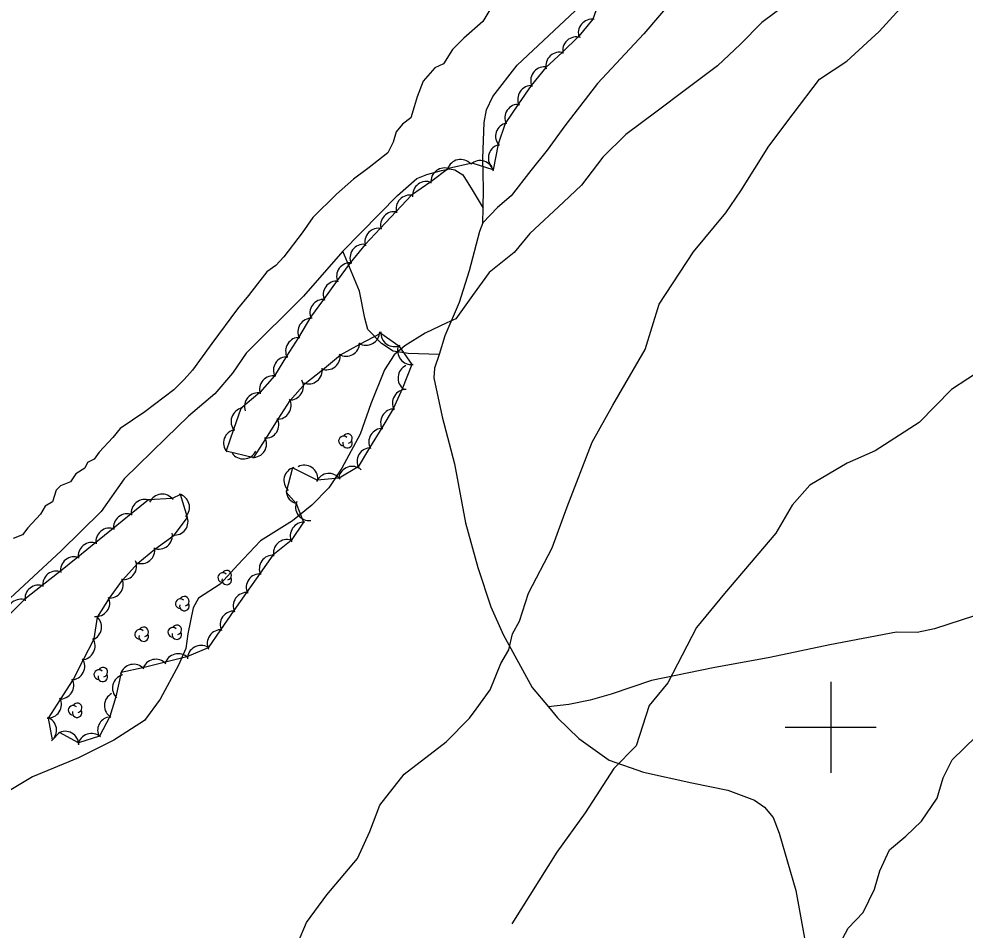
# Model space of a CAD drawing. Extents: x 643342 to 646936, y 5873857 to 5876103.
# Drawn here: x 644221.6 to 644429.5, y 5875355.4 to 5875555.8 of the extents above; entities that cross this region are included whole.
import ezdxf

# ---------------------------------------------------------------- set-up
doc = ezdxf.new("R2010")
doc.units = 0
for name, color, linetype in [('Niveau 2', 7, 'Continuous'), ('Niveau 22', 7, 'Continuous'), ('Niveau 4', 7, 'Continuous'), ('Niveau 44', 7, 'Continuous'), ('Niveau 61', 7, 'Continuous')]:
    doc.layers.add(name, color=color, linetype=linetype)

msp = doc.modelspace()

# ---------------------------------------------------------------- linework, layer by layer
at = {"layer": 'Niveau 2'}
for points in [[(644390.86, 5875559.42), (644384.85, 5875554.98), (644380.17, 5875550.18), (644375.13, 5875545.41), (644368.06, 5875540.16), (644361.89, 5875535.46), (644354.94, 5875530.33), (644349.91, 5875525.32), (644345.23, 5875519.16), (644341.27, 5875515.43), (644333.88, 5875508.54), (644330.42, 5875504.38), (644324.92, 5875499.97), (644321.25, 5875494.96), (644317.59, 5875489.83), (644315.61, 5875488.94), (644310.85, 5875486.67), (644306.39, 5875483.84), (644304.03, 5875481.91), (644301.91, 5875478.57), (644298.93, 5875471.14), (644296.6, 5875464.47), (644292.56, 5875456.99), (644289.71, 5875452.64), (644285.98, 5875448.81), (644281.68, 5875445.39), (644274.7, 5875440.96), (644269.68, 5875435.7), (644265.81, 5875431.49), (644261.07, 5875428.38), (644259.84, 5875426.26), (644258.71, 5875420.52), (644258.24, 5875417.28), (644256.68, 5875413.64), (644252.64, 5875406.15), (644249.16, 5875401.44), (644242.4, 5875397.14), (644234.64, 5875393.28), (644224.54, 5875389.08), (644217.18, 5875384.66)], [(644282.82, 5875352.38), (644284.75, 5875357.06), (644289.27, 5875363.16), (644295.98, 5875371.13), (644298.68, 5875377.06), (644300.91, 5875382.89), (644306.25, 5875389.66), (644315.51, 5875396.78), (644320.64, 5875401.99), (644322.05, 5875403.95), (644325.14, 5875408.2), (644327.49, 5875414.04), (644329.27, 5875417.04), (644330.07, 5875420.55), (644331.59, 5875423.29), (644333.55, 5875429.5), (644338.76, 5875439.44), (644342.05, 5875448.49), (644347.57, 5875462.71), (644352.13, 5875470.81), (644359.25, 5875483.04), (644362.33, 5875493.01), (644369.86, 5875504.56), (644376.96, 5875513.12), (644380.28, 5875517.91), (644386.43, 5875527.79), (644391.77, 5875534.89), (644397.54, 5875542.49), (644403.53, 5875546.46), (644410.68, 5875553.01), (644416.77, 5875559.69)], [(644433.77, 5875478.96), (644426.57, 5875474.29), (644419.43, 5875467.03), (644409.79, 5875460.78), (644403.64, 5875458.04), (644395.39, 5875453.21), (644391.5, 5875448.84), (644387.96, 5875442.67), (644376.66, 5875429.42), (644370.53, 5875421.89), (644364.24, 5875409.75), (644360.11, 5875404.76), (644357.28, 5875395.88), (644352.33, 5875390.93), (644346.05, 5875381.14), (644339.78, 5875372.52), (644329.91, 5875356.79)], [(644409.62, 5875364.39), (644410.77, 5875368.45), (644412.93, 5875373.07), (644416.53, 5875376.06), (644419.98, 5875379.32), (644423.44, 5875384.42), (644424.72, 5875388.89), (644426.7, 5875392.85), (644431.98, 5875397.93)], [(644402.7, 5875353.61), (644403.84, 5875355.84), (644407.16, 5875359.27), (644409.62, 5875364.39)]]:
    msp.add_lwpolyline(points, dxfattribs=at)
at = {"layer": 'Niveau 22'}
for points in [[(644366.26, 5875561.09), (644358.92, 5875552.5), (644348.72, 5875541.52), (644341.55, 5875532.23), (644337.67, 5875526.9), (644334.07, 5875522.43), (644329.74, 5875516.83), (644326.78, 5875514.31), (644323.55, 5875510.94), (644322.79, 5875508.97), (644320.51, 5875500.36), (644318.32, 5875493.41), (644315.22, 5875486.03), (644313.91, 5875481.99), (644312.92, 5875478.95), (644312.77, 5875476.81), (644314.62, 5875468.22), (644317.35, 5875457.94), (644319.73, 5875444.91), (644322.41, 5875435.1), (644325.33, 5875426.49), (644328.03, 5875420.35), (644334.41, 5875408.76), (644337.97, 5875404.48), (644339.98, 5875402.06), (644344.65, 5875397.53), (644351.34, 5875392.72), (644358.88, 5875390.11), (644369.45, 5875387.78), (644377.37, 5875386.16), (644383.22, 5875383.99), (644385.48, 5875382.43), (644387.34, 5875380.12), (644388.71, 5875376.71), (644392.35, 5875364.08), (644394.26, 5875353.64)], [(644323.55, 5875510.94), (644323.62, 5875514.15), (644323.7, 5875518.29), (644323.55, 5875525.03), (644323.87, 5875532.99), (644324.33, 5875535.76), (644325.71, 5875538.72), (644331.1, 5875545.61), (644343.82, 5875557.53)], [(644313.91, 5875481.99), (644307.16, 5875482.2), (644303.8, 5875482.72), (644301.28, 5875484.38), (644298.28, 5875487.42), (644297.57, 5875489.97), (644296.43, 5875495.9), (644292.78, 5875504.69), (644304.78, 5875516.92), (644309.05, 5875520.63), (644311.22, 5875521.54), (644314.45, 5875522.42), (644316.18, 5875522.82), (644317.39, 5875522.57), (644319.15, 5875521.43), (644321.22, 5875518.18), (644323.62, 5875514.15)], [(644292.78, 5875504.69), (644284.11, 5875494.77), (644271.53, 5875482.24), (644268.51, 5875477.82), (644264.66, 5875473.31), (644258.84, 5875468.39), (644253.83, 5875463.55), (644244.7, 5875454.64), (644239.68, 5875447.42), (644230.87, 5875438.78), (644216.55, 5875425.59)], [(644431.62, 5875424.46), (644422.84, 5875421.65), (644419.04, 5875420.83), (644414.45, 5875420.88), (644399.79, 5875418.11), (644386.64, 5875415.36), (644374.16, 5875413.03), (644360.65, 5875410.24), (644351.74, 5875407.29), (644347.16, 5875405.93), (644342.41, 5875405.01), (644337.97, 5875404.48)]]:
    msp.add_lwpolyline(points, dxfattribs=at)
at = {"layer": 'Niveau 4'}
for points in [[(644325.77, 5875558.82), (644323.51, 5875555.18), (644319.36, 5875551.49), (644316.87, 5875549.01), (644314.91, 5875545.87), (644312.98, 5875544.99), (644310.42, 5875542.03), (644309.08, 5875538.59), (644308.45, 5875536.4), (644307.73, 5875533.97), (644305.85, 5875532.61), (644304.46, 5875530.94), (644303.85, 5875528.64), (644302.65, 5875526.27), (644298.56, 5875523.06), (644295.13, 5875520.5), (644291.41, 5875517.19), (644286.2, 5875512.1), (644283.8, 5875508.68), (644279.78, 5875503.45), (644278.06, 5875501.51), (644276.06, 5875500.15), (644274.05, 5875497.47), (644272.04, 5875494.92), (644269.59, 5875491.97), (644264.01, 5875484.34), (644259.7, 5875478.49), (644257.87, 5875476.43), (644255.59, 5875474.2), (644249.28, 5875469.35), (644243.81, 5875465.65), (644242.21, 5875463.72)], [(644242.21, 5875463.72), (644239.19, 5875460.48), (644238.15, 5875458.96), (644236.67, 5875458.23), (644236.08, 5875456.99), (644234.06, 5875455.73), (644232.91, 5875453.97), (644230.75, 5875453.05), (644229.76, 5875452.13), (644228.93, 5875449.56), (644227.36, 5875448.59), (644226.34, 5875446.83), (644223.53, 5875443.84), (644222.36, 5875442.31), (644220.3, 5875441.53)]]:
    msp.add_lwpolyline(points, dxfattribs=at)
at = {"layer": 'Niveau 44'}
for points in [[(644349.47, 5875560.66), (644347.73, 5875555.69), (644344.63, 5875551.95), (644341, 5875548.37), (644337.41, 5875545.1), (644334.15, 5875541.08), (644331.39, 5875537.09), (644328.44, 5875532.78), (644326.91, 5875528.18), (644325.81, 5875522.56)], [(644325.81, 5875522.56), (644321.17, 5875524.01), (644316.03, 5875522.84), (644312.12, 5875519.95), (644307.85, 5875516.97), (644304.52, 5875513.43), (644301, 5875509.69), (644297.68, 5875506.15), (644294.4, 5875502.15), (644291.55, 5875498.22), (644288.52, 5875494.06), (644285.67, 5875490.13), (644283.01, 5875485.7), (644280.41, 5875481.6), (644277.73, 5875477.25), (644274.53, 5875473.6), (644270.32, 5875470.09), (644268.73, 5875465.5), (644267.1, 5875460.78), (644273.19, 5875459.33), (644275.81, 5875463.42), (644278.59, 5875467.75), (644281.2, 5875471.84), (644284.46, 5875475.61), (644288.27, 5875478.62), (644292.23, 5875481.86), (644296.48, 5875484.21), (644301.11, 5875486.62), (644305.1, 5875483.87), (644307.93, 5875479.76), (644305.91, 5875474.53), (644303.82, 5875469.98), (644301.31, 5875465.82), (644298.64, 5875461.42), (644296.13, 5875457.27), (644291.97, 5875454.78), (644287.14, 5875454.34), (644281.68, 5875457.03), (644280.32, 5875451.66), (644282.49, 5875449.21), (644284.12, 5875445.1), (644281.4, 5875441.07), (644277.35, 5875437.83), (644274.57, 5875433.85), (644271.62, 5875429.64), (644268.84, 5875425.66), (644265.9, 5875421.43), (644263.14, 5875417.44), (644258.48, 5875415.48), (644253.78, 5875414.27), (644248.78, 5875413.08), (644244.05, 5875412.01), (644242.84, 5875406.69), (644241.53, 5875402.38), (644239.27, 5875398.05), (644234.66, 5875396.54), (644230.5, 5875398.83), (644228.99, 5875397.24), (644228.07, 5875402), (644230.7, 5875406.08), (644233.52, 5875410.42), (644235.71, 5875414.75), (644238.13, 5875419.4), (644238.84, 5875424.2), (644241.48, 5875428.38)], [(644241.48, 5875428.38), (644244.34, 5875432.3), (644247.71, 5875436.05), (644251.45, 5875439.15), (644255.71, 5875442.24), (644258.61, 5875446.13), (644257.07, 5875451.18), (644255.27, 5875450.29), (644250.03, 5875449.99), (644246.26, 5875446.93), (644242.27, 5875443.69), (644238.5, 5875440.63), (644234.5, 5875437.39), (644230.73, 5875434.33), (644226.7, 5875431.13), (644222.9, 5875428.12), (644219.23, 5875424.48)]]:
    msp.add_lwpolyline(points, dxfattribs=at)
for centre, radius, start, end in [((644347.53, 5875552.69), 3, 80.3179, 200.2958), ((644347.53, 5875552.69), 3, 80.3179, 200.2958), ((644347.53, 5875552.69), 3, 80.3179, 200.2958), ((644344.09, 5875548.8), 3, 72.3022, 192.2802), ((644344.09, 5875548.8), 3, 72.3022, 192.2802), ((644344.09, 5875548.8), 3, 72.3022, 192.2802), ((644340.39, 5875545.43), 3, 72.3022, 192.2802), ((644340.39, 5875545.43), 3, 72.3022, 192.2802), ((644340.39, 5875545.43), 3, 72.3022, 192.2802), ((644337.06, 5875542.19), 3, 85.3261, 205.3041), ((644337.06, 5875542.19), 3, 85.3261, 205.3041), ((644337.06, 5875542.19), 3, 85.3261, 205.3041), ((644334.22, 5875538.08), 3, 85.3261, 205.3041), ((644334.22, 5875538.08), 3, 85.3261, 205.3041), ((644334.22, 5875538.08), 3, 85.3261, 205.3041), ((644331.37, 5875533.97), 3, 85.3261, 205.3041), ((644331.37, 5875533.97), 3, 85.3261, 205.3041), ((644331.37, 5875533.97), 3, 85.3261, 205.3041), ((644329.35, 5875529.92), 3, 101.5547, 221.5326), ((644329.35, 5875529.92), 3, 101.5547, 221.5326), ((644329.35, 5875529.92), 3, 101.5547, 221.5326), ((644327.76, 5875525.18), 3, 101.5547, 221.5326), ((644327.76, 5875525.18), 3, 101.5547, 221.5326), ((644327.76, 5875525.18), 3, 101.5547, 221.5326), ((644318.65, 5875521.84), 3, 42.2797, 162.2576), ((644318.65, 5875521.84), 3, 42.2797, 162.2576), ((644318.65, 5875521.84), 3, 42.2797, 162.2576), ((644322.96, 5875521.6), 3, 12.7149, 132.6929), ((644322.96, 5875521.6), 3, 12.7149, 132.6929), ((644322.96, 5875521.6), 3, 12.7149, 132.6929), ((644315.12, 5875519.97), 3, 66.5074, 186.4854), ((644315.12, 5875519.97), 3, 66.5074, 186.4854), ((644315.12, 5875519.97), 3, 66.5074, 186.4854), ((644311.1, 5875517), 3, 66.5074, 186.4854), ((644311.1, 5875517), 3, 66.5074, 186.4854), ((644311.1, 5875517), 3, 66.5074, 186.4854), ((644307.47, 5875514), 3, 76.8048, 196.7827), ((644307.47, 5875514), 3, 76.8048, 196.7827), ((644307.47, 5875514), 3, 76.8048, 196.7827), ((644304.05, 5875510.35), 3, 76.8048, 196.7827), ((644304.05, 5875510.35), 3, 76.8048, 196.7827), ((644304.05, 5875510.35), 3, 76.8048, 196.7827), ((644300.62, 5875506.71), 3, 76.8048, 196.7827), ((644300.62, 5875506.71), 3, 76.8048, 196.7827), ((644300.62, 5875506.71), 3, 76.8048, 196.7827), ((644297.34, 5875503.19), 3, 84.0089, 203.9869), ((644297.34, 5875503.19), 3, 84.0089, 203.9869), ((644297.34, 5875503.19), 3, 84.0089, 203.9869), ((644294.4, 5875499.15), 3, 84.0089, 203.9869), ((644294.4, 5875499.15), 3, 84.0089, 203.9869), ((644294.4, 5875499.15), 3, 84.0089, 203.9869), ((644291.46, 5875495.1), 3, 84.0089, 203.9869), ((644291.46, 5875495.1), 3, 84.0089, 203.9869), ((644291.46, 5875495.1), 3, 84.0089, 203.9869), ((644288.52, 5875491.06), 3, 84.0089, 203.9869), ((644288.52, 5875491.06), 3, 84.0089, 203.9869), ((644288.52, 5875491.06), 3, 84.0089, 203.9869), ((644285.88, 5875486.93), 3, 87.6125, 207.5905), ((644285.88, 5875486.93), 3, 87.6125, 207.5905), ((644285.88, 5875486.93), 3, 87.6125, 207.5905), ((644297.87, 5875487), 3, 238.9722, 358.9501), ((644297.87, 5875487), 3, 238.9722, 358.9501), ((644297.87, 5875487), 3, 238.9722, 358.9501), ((644304.11, 5875486.7), 3, 175.4138, 295.3917), ((644304.11, 5875486.7), 3, 175.4138, 295.3917), ((644304.11, 5875486.7), 3, 175.4138, 295.3917), ((644283.2, 5875482.71), 3, 87.6125, 207.5905), ((644283.2, 5875482.71), 3, 87.6125, 207.5905), ((644283.2, 5875482.71), 3, 87.6125, 207.5905), ((644293.5, 5875484.57), 3, 238.9722, 358.9501), ((644293.5, 5875484.57), 3, 238.9722, 358.9501), ((644293.5, 5875484.57), 3, 238.9722, 358.9501), ((644307.8, 5875482.76), 3, 158.4725, 278.4504), ((644307.8, 5875482.76), 3, 158.4725, 278.4504), ((644307.8, 5875482.76), 3, 158.4725, 278.4504), ((644289.2, 5875481.6), 3, 248.2631, 8.241), ((644289.2, 5875481.6), 3, 248.2631, 8.241), ((644289.2, 5875481.6), 3, 248.2631, 8.241), ((644280.52, 5875478.48), 3, 87.6125, 207.5905), ((644280.52, 5875478.48), 3, 87.6125, 207.5905), ((644280.52, 5875478.48), 3, 87.6125, 207.5905), ((644285.27, 5875478.5), 3, 248.2631, 8.241), ((644285.27, 5875478.5), 3, 248.2631, 8.241), ((644285.27, 5875478.5), 3, 248.2631, 8.241), ((644307.9, 5875476.78), 3, 114.5382, 234.5161), ((644307.9, 5875476.78), 3, 114.5382, 234.5161), ((644307.9, 5875476.78), 3, 114.5382, 234.5161), ((644277.45, 5875474.26), 3, 78.7003, 198.6783), ((644277.45, 5875474.26), 3, 78.7003, 198.6783), ((644277.45, 5875474.26), 3, 78.7003, 198.6783), ((644281.11, 5875474.95), 3, 267.3807, 27.3587), ((644281.11, 5875474.95), 3, 267.3807, 27.3587), ((644281.11, 5875474.95), 3, 267.3807, 27.3587), ((644274.15, 5875470.51), 3, 78.7003, 198.6783), ((644274.15, 5875470.51), 3, 78.7003, 198.6783), ((644274.15, 5875470.51), 3, 78.7003, 198.6783), ((644306.66, 5875471.26), 3, 88.829, 208.8069), ((644306.66, 5875471.26), 3, 88.829, 208.8069), ((644306.66, 5875471.26), 3, 88.829, 208.8069), ((644278.41, 5875470.74), 3, 267.3807, 27.3587), ((644278.41, 5875470.74), 3, 267.3807, 27.3587), ((644278.41, 5875470.74), 3, 267.3807, 27.3587), ((644271.19, 5875467.22), 3, 100.9771, 220.955), ((644271.19, 5875467.22), 3, 100.9771, 220.955), ((644271.19, 5875467.22), 3, 100.9771, 220.955), ((644304.07, 5875466.99), 3, 88.829, 208.8069), ((644304.07, 5875466.99), 3, 88.829, 208.8069), ((644304.07, 5875466.99), 3, 88.829, 208.8069), ((644275.71, 5875466.53), 3, 267.3807, 27.3587), ((644275.71, 5875466.53), 3, 267.3807, 27.3587), ((644275.71, 5875466.53), 3, 267.3807, 27.3587), ((644269.56, 5875462.5), 3, 100.9771, 220.955), ((644269.56, 5875462.5), 3, 100.9771, 220.955), ((644269.56, 5875462.5), 3, 100.9771, 220.955), ((644301.48, 5875462.71), 3, 88.829, 208.8069), ((644301.48, 5875462.71), 3, 88.829, 208.8069), ((644301.48, 5875462.71), 3, 88.829, 208.8069), ((644273.02, 5875462.32), 3, 267.3807, 27.3587), ((644273.02, 5875462.32), 3, 267.3807, 27.3587), ((644273.02, 5875462.32), 3, 267.3807, 27.3587), ((644292.9, 5875462.96), 1.05, 44.1154, 269.804), ((644293.8, 5875463.49), 1.05, 282.2692, 149.7263), ((644293.8, 5875462.44), 1.05, 166.9369, 29.6212), ((644298.89, 5875458.43), 3, 88.829, 208.8069), ((644298.89, 5875458.43), 3, 88.829, 208.8069), ((644298.89, 5875458.43), 3, 88.829, 208.8069), ((644270.91, 5875461.99), 3, 214.6104, 334.5883), ((644270.91, 5875461.99), 3, 214.6104, 334.5883), ((644270.91, 5875461.99), 3, 214.6104, 334.5883), ((644282.81, 5875454.25), 3, 106.1435, 226.1214), ((644282.81, 5875454.25), 3, 106.1435, 226.1214), ((644282.81, 5875454.25), 3, 106.1435, 226.1214), ((644284.29, 5875454.61), 3, 356.9995, 116.9775), ((644284.29, 5875454.61), 3, 356.9995, 116.9775), ((644284.29, 5875454.61), 3, 356.9995, 116.9775), ((644294.83, 5875454.36), 3, 49.0521, 169.0301), ((644294.83, 5875454.36), 3, 49.0521, 169.0301), ((644294.83, 5875454.36), 3, 49.0521, 169.0301), ((644289.72, 5875452.8), 3, 35.267, 155.245), ((644289.72, 5875452.8), 3, 35.267, 155.245), ((644289.72, 5875452.8), 3, 35.267, 155.245), ((644253.06, 5875448.26), 3, 36.5425, 156.5204), ((644253.06, 5875448.26), 3, 36.5425, 156.5204), ((644253.06, 5875448.26), 3, 36.5425, 156.5204), ((644256.07, 5875448.35), 3, 316.5864, 76.5644), ((644256.07, 5875448.35), 3, 316.5864, 76.5644), ((644256.07, 5875448.35), 3, 316.5864, 76.5644), ((644283.29, 5875452.1), 3, 182.5931, 257.3615), ((644283.29, 5875452.1), 3, 182.5931, 257.3615), ((644283.29, 5875452.1), 3, 182.5931, 257.3615), ((644249.26, 5875447.09), 3, 69.0701, 189.048), ((644249.26, 5875447.09), 3, 69.0701, 189.048), ((644249.26, 5875447.09), 3, 69.0701, 189.048), ((644285.38, 5875448.43), 3, 156.4092, 276.3871), ((644285.38, 5875448.43), 3, 156.4092, 276.3871), ((644285.38, 5875448.43), 3, 156.4092, 276.3871), ((644245.38, 5875443.94), 3, 69.0701, 189.048), ((644245.38, 5875443.94), 3, 69.0701, 189.048), ((644245.38, 5875443.94), 3, 69.0701, 189.048), ((644255.75, 5875445.24), 3, 263.3322, 23.3101), ((644255.75, 5875445.24), 3, 263.3322, 23.3101), ((644255.75, 5875445.24), 3, 263.3322, 23.3101), ((644284.22, 5875442.1), 3, 86.0453, 206.0232), ((644284.22, 5875442.1), 3, 86.0453, 206.0232), ((644284.22, 5875442.1), 3, 86.0453, 206.0232), ((644241.49, 5875440.79), 3, 69.0701, 189.048), ((644241.49, 5875440.79), 3, 69.0701, 189.048), ((644241.49, 5875440.79), 3, 69.0701, 189.048), ((644252.3, 5875442.15), 3, 249.6942, 9.6721), ((644252.3, 5875442.15), 3, 249.6942, 9.6721), ((644252.3, 5875442.15), 3, 249.6942, 9.6721), ((644237.61, 5875437.64), 3, 69.0701, 189.048), ((644237.61, 5875437.64), 3, 69.0701, 189.048), ((644237.61, 5875437.64), 3, 69.0701, 189.048), ((644280.5, 5875438.27), 3, 72.1983, 192.1762), ((644280.5, 5875438.27), 3, 72.1983, 192.1762), ((644280.5, 5875438.27), 3, 72.1983, 192.1762), ((644248.45, 5875438.96), 3, 249.6942, 9.6721), ((644248.45, 5875438.96), 3, 249.6942, 9.6721), ((644248.45, 5875438.96), 3, 249.6942, 9.6721), ((644233.73, 5875434.49), 3, 69.0701, 189.048), ((644233.73, 5875434.49), 3, 69.0701, 189.048), ((644233.73, 5875434.49), 3, 69.0701, 189.048), ((644244.44, 5875435.41), 3, 263.8208, 23.7987), ((644244.44, 5875435.41), 3, 263.8208, 23.7987), ((644244.44, 5875435.41), 3, 263.8208, 23.7987), ((644277.41, 5875434.83), 3, 85.0285, 205.0064), ((644277.41, 5875434.83), 3, 85.0285, 205.0064), ((644277.41, 5875434.83), 3, 85.0285, 205.0064), ((644229.82, 5875431.34), 3, 68.3536, 188.3315), ((644229.82, 5875431.34), 3, 68.3536, 188.3315), ((644229.82, 5875431.34), 3, 68.3536, 188.3315), ((644266.35, 5875432.9), 1.05, 44.1154, 269.804), ((644267.25, 5875433.43), 1.05, 282.2692, 149.7263), ((644241.49, 5875431.38), 3, 263.8208, 23.7987), ((644241.49, 5875431.38), 3, 263.8208, 23.7987), ((644241.49, 5875431.38), 3, 263.8208, 23.7987), ((644267.25, 5875432.38), 1.05, 166.9369, 29.6212), ((644274.54, 5875430.73), 3, 85.0285, 205.0064), ((644274.54, 5875430.73), 3, 85.0285, 205.0064), ((644274.54, 5875430.73), 3, 85.0285, 205.0064), ((644225.89, 5875428.24), 3, 68.3536, 188.3315), ((644225.89, 5875428.24), 3, 68.3536, 188.3315), ((644225.89, 5875428.24), 3, 68.3536, 188.3315), ((644221.97, 5875425.14), 3, 68.3536, 188.3315), ((644221.97, 5875425.14), 3, 68.3536, 188.3315), ((644221.97, 5875425.14), 3, 68.3536, 188.3315), ((644238.54, 5875427.34), 3, 263.8208, 23.7987), ((644238.54, 5875427.34), 3, 263.8208, 23.7987), ((644238.54, 5875427.34), 3, 263.8208, 23.7987), ((644257.04, 5875427.17), 1.05, 44.1154, 269.804), ((644257.94, 5875427.7), 1.05, 282.2692, 149.7263), ((644271.67, 5875426.64), 3, 85.0285, 205.0064), ((644271.67, 5875426.64), 3, 85.0285, 205.0064), ((644271.67, 5875426.64), 3, 85.0285, 205.0064), ((644257.94, 5875426.65), 1.05, 166.9369, 29.6212), ((644236.74, 5875422.06), 3, 291.5644, 51.5424), ((644236.74, 5875422.06), 3, 291.5644, 51.5424), ((644236.74, 5875422.06), 3, 291.5644, 51.5424), ((644268.81, 5875422.55), 3, 85.3951, 205.373), ((644268.81, 5875422.55), 3, 85.3951, 205.373), ((644268.81, 5875422.55), 3, 85.3951, 205.373), ((644248.1, 5875420.44), 1.05, 44.1154, 269.804), ((644249, 5875420.97), 1.05, 282.2692, 149.7263), ((644255.38, 5875420.88), 1.05, 44.1154, 269.804), ((644256.28, 5875421.41), 1.05, 282.2692, 149.7263), ((644265.97, 5875418.43), 3, 85.3951, 205.373), ((644265.97, 5875418.43), 3, 85.3951, 205.373), ((644265.97, 5875418.43), 3, 85.3951, 205.373), ((644235.31, 5875417.84), 3, 273.0991, 33.077), ((644235.31, 5875417.84), 3, 273.0991, 33.077), ((644235.31, 5875417.84), 3, 273.0991, 33.077), ((644249, 5875419.92), 1.05, 166.9369, 29.6212), ((644256.28, 5875420.36), 1.05, 166.9369, 29.6212), ((644261.61, 5875414.99), 3, 59.5473, 179.5252), ((644261.61, 5875414.99), 3, 59.5473, 179.5252), ((644261.61, 5875414.99), 3, 59.5473, 179.5252), ((644256.57, 5875413.16), 3, 44.4681, 164.4461), ((644256.57, 5875413.16), 3, 44.4681, 164.4461), ((644256.57, 5875413.16), 3, 44.4681, 164.4461), ((644233.04, 5875413.38), 3, 273.0991, 33.077), ((644233.04, 5875413.38), 3, 273.0991, 33.077), ((644233.04, 5875413.38), 3, 273.0991, 33.077), ((644240.02, 5875412.11), 1.05, 282.2692, 149.7263), ((644246.8, 5875410.83), 3, 42.7752, 162.7532), ((644246.8, 5875410.83), 3, 42.7752, 162.7532), ((644246.8, 5875410.83), 3, 42.7752, 162.7532), ((644251.68, 5875411.93), 3, 42.7752, 162.7532), ((644251.68, 5875411.93), 3, 42.7752, 162.7532), ((644251.68, 5875411.93), 3, 42.7752, 162.7532), ((644239.12, 5875411.58), 1.05, 44.1154, 269.804), ((644240.02, 5875411.06), 1.05, 166.9369, 29.6212), ((644245.14, 5875408.61), 3, 105.8557, 225.8336), ((644245.14, 5875408.61), 3, 105.8557, 225.8336), ((644245.14, 5875408.61), 3, 105.8557, 225.8336), ((644230.62, 5875409.19), 3, 267.0857, 27.0636), ((644230.62, 5875409.19), 3, 267.0857, 27.0636), ((644230.62, 5875409.19), 3, 267.0857, 27.0636), ((644243.37, 5875404.74), 3, 118.0584, 238.0364), ((644243.37, 5875404.74), 3, 118.0584, 238.0364), ((644243.37, 5875404.74), 3, 118.0584, 238.0364), ((644227.91, 5875405), 3, 267.0857, 27.0636), ((644227.91, 5875405), 3, 267.0857, 27.0636), ((644227.91, 5875405), 3, 267.0857, 27.0636), ((644234.37, 5875404.25), 1.05, 282.2692, 149.7263), ((644233.47, 5875403.72), 1.05, 44.1154, 269.804), ((644234.37, 5875403.2), 1.05, 166.9369, 29.6212), ((644226.85, 5875399.35), 3, 309.5146, 69.4925), ((644226.85, 5875399.35), 3, 309.5146, 69.4925), ((644226.85, 5875399.35), 3, 309.5146, 69.4925), ((644241.88, 5875399.31), 3, 103.1677, 206.0158), ((644241.88, 5875399.31), 3, 103.1677, 206.0158), ((644241.88, 5875399.31), 3, 103.1677, 206.0158), ((644231.74, 5875396.1), 3, 0.4634, 120.4414), ((644231.74, 5875396.1), 3, 0.4634, 120.4414), ((644231.74, 5875396.1), 3, 0.4634, 120.4414), ((644237.52, 5875395.62), 3, 48.1229, 168.1008), ((644237.52, 5875395.62), 3, 48.1229, 168.1008), ((644237.52, 5875395.62), 3, 48.1229, 168.1008)]:
    msp.add_arc(centre, radius, start, end, dxfattribs=at)
at = {"layer": 'Niveau 61'}
for points in [[(644400, 5875410), (644400, 5875400), (644400, 5875390)], [(644390, 5875400), (644400, 5875400), (644410, 5875400)]]:
    msp.add_lwpolyline(points, dxfattribs=at)

doc.saveas('drawing.dxf')
